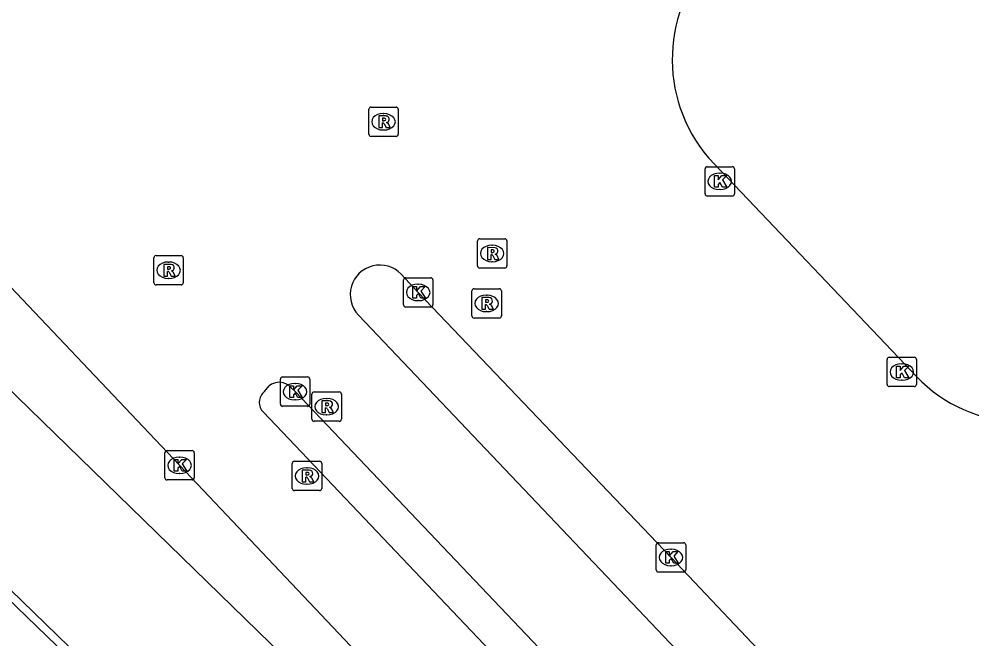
# Model space of a CAD drawing. Extents: x 156141 to 158132, y 385651 to 388399.
# Drawn here: x 156622.78 to 156655.23, y 388000.5 to 388021.62 of the extents above; entities that cross this region are included whole.
import ezdxf

# ---------------------------------------------------------------- set-up
doc = ezdxf.new("R2010")
doc.units = 0
for name, color, linetype in [('IMGEO_Grasland_agrarisch', 7, 'Continuous'), ('IMGEO_Hek', 7, 'Continuous'), ('IMGEO_Kolk', 7, 'Continuous'), ('IMGEO_Rijbaan_lokaal_gesloten', 7, 'Continuous'), ('IMGEO_Rioolput', 7, 'Continuous')]:
    doc.layers.add(name, color=color, linetype=linetype)

msp = doc.modelspace()

# ---------------------------------------------------------------- linework, layer by layer
at = {"layer": 'IMGEO_Grasland_agrarisch'}
msp.add_lwpolyline([(156642.93, 387982.023), (156585.672, 388037.417), (156493.671, 388126.772), (156486.547, 388133.87)], dxfattribs=at)
at = {"layer": 'IMGEO_Hek'}
msp.add_lwpolyline([(156642.93, 387982.023), (156585.672, 388037.417), (156493.671, 388126.772), (156486.547, 388133.87)], dxfattribs=at)
at = {"layer": 'IMGEO_Kolk'}
for p, q in [((156646.138, 388015.663), (156646.138, 388016.515)), ((156646.213, 388016.589), (156647.065, 388016.589)), ((156646.626, 388016.369), (156646.651, 388016.369)), ((156647.139, 388016.515), (156647.139, 388015.663)), ((156646.649, 388015.809), (156646.624, 388015.809)), ((156647.065, 388015.589), (156646.213, 388015.589)), ((156635.948, 388012.805), (156636.8, 388012.805)), ((156635.873, 388011.879), (156635.873, 388012.731)), ((156636.361, 388012.585), (156636.386, 388012.585)), ((156636.874, 388012.731), (156636.874, 388011.879)), ((156636.8, 388011.805), (156635.948, 388011.805)), ((156636.384, 388012.025), (156636.359, 388012.025)), ((156652.337, 388009.171), (156652.337, 388010.023)), ((156652.412, 388010.097), (156653.264, 388010.097)), ((156652.825, 388009.877), (156652.85, 388009.877)), ((156653.338, 388010.023), (156653.338, 388009.171)), ((156631.68, 388008.5), (156631.68, 388009.352)), ((156631.755, 388009.426), (156632.607, 388009.426)), ((156632.168, 388009.206), (156632.193, 388009.206)), ((156632.681, 388009.352), (156632.681, 388008.5)), ((156652.848, 388009.317), (156652.823, 388009.317)), ((156653.264, 388009.097), (156652.412, 388009.097)), ((156632.191, 388008.646), (156632.166, 388008.646)), ((156632.607, 388008.426), (156631.755, 388008.426)), ((156627.823, 388006.917), (156628.675, 388006.917)), ((156627.748, 388005.991), (156627.748, 388006.843)), ((156628.236, 388006.697), (156628.261, 388006.697)), ((156628.749, 388006.843), (156628.749, 388005.991)), ((156628.259, 388006.137), (156628.234, 388006.137)), ((156628.675, 388005.917), (156627.823, 388005.917)), ((156644.479, 388002.852), (156644.479, 388003.704)), ((156644.554, 388003.778), (156645.406, 388003.778)), ((156645.48, 388003.704), (156645.48, 388002.852)), ((156644.967, 388003.558), (156644.992, 388003.558)), ((156645.406, 388002.778), (156644.554, 388002.778)), ((156644.99, 388002.998), (156644.965, 388002.998))]:
    msp.add_line(p, q, dxfattribs=at)
for points in [[(156646.138, 388015.663), (156646.138, 388016.515)], [(156646.213, 388016.589), (156647.065, 388016.589)], [(156647.139, 388016.515), (156647.139, 388015.663)], [(156646.459, 388016.289), (156646.582, 388016.289), (156646.582, 388016.138), (156646.712, 388016.289), (156646.876, 388016.289), (156646.73, 388016.138), (156646.883, 388015.889), (156646.731, 388015.889), (156646.646, 388016.053), (156646.582, 388015.986), (156646.582, 388015.889), (156646.459, 388015.889), (156646.459, 388016.289)], [(156647.065, 388015.589), (156646.213, 388015.589)], [(156635.948, 388012.805), (156636.8, 388012.805)], [(156635.873, 388011.879), (156635.873, 388012.731)], [(156636.194, 388012.505), (156636.317, 388012.505), (156636.317, 388012.354), (156636.447, 388012.505), (156636.611, 388012.505), (156636.465, 388012.354), (156636.618, 388012.105), (156636.466, 388012.105), (156636.381, 388012.269), (156636.317, 388012.202), (156636.317, 388012.105), (156636.194, 388012.105), (156636.194, 388012.505)], [(156636.874, 388012.731), (156636.874, 388011.879)], [(156636.8, 388011.805), (156635.948, 388011.805)], [(156652.337, 388009.171), (156652.337, 388010.023)], [(156652.412, 388010.097), (156653.264, 388010.097)], [(156653.338, 388010.023), (156653.338, 388009.171)], [(156652.658, 388009.797), (156652.781, 388009.797), (156652.781, 388009.646), (156652.911, 388009.797), (156653.075, 388009.797), (156652.929, 388009.646), (156653.082, 388009.397), (156652.93, 388009.397), (156652.845, 388009.561), (156652.781, 388009.494), (156652.781, 388009.397), (156652.658, 388009.397), (156652.658, 388009.797)], [(156631.68, 388008.5), (156631.68, 388009.352)], [(156631.755, 388009.426), (156632.607, 388009.426)], [(156632.681, 388009.352), (156632.681, 388008.5)], [(156632.001, 388009.126), (156632.124, 388009.126), (156632.124, 388008.975), (156632.254, 388009.126), (156632.418, 388009.126), (156632.272, 388008.975), (156632.425, 388008.726), (156632.273, 388008.726), (156632.188, 388008.89), (156632.124, 388008.823), (156632.124, 388008.726), (156632.001, 388008.726), (156632.001, 388009.126)], [(156653.264, 388009.097), (156652.412, 388009.097)], [(156632.607, 388008.426), (156631.755, 388008.426)], [(156627.823, 388006.917), (156628.675, 388006.917)], [(156627.748, 388005.991), (156627.748, 388006.843)], [(156628.069, 388006.617), (156628.192, 388006.617), (156628.192, 388006.466), (156628.322, 388006.617), (156628.486, 388006.617), (156628.34, 388006.466), (156628.493, 388006.217), (156628.341, 388006.217), (156628.256, 388006.381), (156628.192, 388006.314), (156628.192, 388006.217), (156628.069, 388006.217), (156628.069, 388006.617)], [(156628.749, 388006.843), (156628.749, 388005.991)], [(156628.675, 388005.917), (156627.823, 388005.917)], [(156644.479, 388002.852), (156644.479, 388003.704)], [(156644.554, 388003.778), (156645.406, 388003.778)], [(156645.48, 388003.704), (156645.48, 388002.852)], [(156644.8, 388003.478), (156644.923, 388003.478), (156644.923, 388003.327), (156645.053, 388003.478), (156645.217, 388003.478), (156645.071, 388003.327), (156645.224, 388003.078), (156645.072, 388003.078), (156644.987, 388003.242), (156644.923, 388003.175), (156644.923, 388003.078), (156644.8, 388003.078), (156644.8, 388003.478)], [(156645.406, 388002.778), (156644.554, 388002.778)]]:
    msp.add_lwpolyline(points, dxfattribs=at)
for centre, start, end in [((156646.215, 388016.513), 91.552, 178.448), ((156646.215, 388016.513), 91.552, 178.448), ((156647.063, 388016.513), 1.552, 88.448), ((156647.063, 388016.513), 1.552, 88.448), ((156646.215, 388015.665), 181.552, 268.448), ((156646.215, 388015.665), 181.552, 268.448), ((156647.063, 388015.665), 271.552, 358.448), ((156647.063, 388015.665), 271.552, 358.448), ((156635.95, 388012.729), 91.552, 178.448), ((156635.95, 388012.729), 91.552, 178.448), ((156636.798, 388012.729), 1.552, 88.448), ((156636.798, 388012.729), 1.552, 88.448), ((156635.95, 388011.881), 181.552, 268.448), ((156635.95, 388011.881), 181.552, 268.448), ((156636.798, 388011.881), 271.552, 358.448), ((156636.798, 388011.881), 271.552, 358.448), ((156652.414, 388010.021), 91.552, 178.448), ((156652.414, 388010.021), 91.552, 178.448), ((156653.262, 388010.021), 1.552, 88.448), ((156653.262, 388010.021), 1.552, 88.448), ((156631.757, 388009.35), 91.552, 178.448), ((156631.757, 388009.35), 91.552, 178.448), ((156632.605, 388009.35), 1.552, 88.448), ((156632.605, 388009.35), 1.552, 88.448), ((156652.414, 388009.173), 181.552, 268.448), ((156652.414, 388009.173), 181.552, 268.448), ((156653.262, 388009.173), 271.552, 358.448), ((156653.262, 388009.173), 271.552, 358.448), ((156631.757, 388008.502), 181.552, 268.448), ((156631.757, 388008.502), 181.552, 268.448), ((156632.605, 388008.502), 271.552, 358.448), ((156632.605, 388008.502), 271.552, 358.448), ((156627.825, 388006.841), 91.552, 178.448), ((156627.825, 388006.841), 91.552, 178.448), ((156628.673, 388006.841), 1.552, 88.448), ((156628.673, 388006.841), 1.552, 88.448), ((156627.825, 388005.993), 181.552, 268.448), ((156627.825, 388005.993), 181.552, 268.448), ((156628.673, 388005.993), 271.552, 358.448), ((156628.673, 388005.993), 271.552, 358.448), ((156644.556, 388003.702), 91.552, 178.448), ((156644.556, 388003.702), 91.552, 178.448), ((156645.404, 388003.702), 1.552, 88.448), ((156645.404, 388003.702), 1.552, 88.448), ((156644.556, 388002.854), 181.552, 268.448), ((156644.556, 388002.854), 181.552, 268.448), ((156645.404, 388002.854), 271.552, 358.448), ((156645.404, 388002.854), 271.552, 358.448)]:
    msp.add_arc(centre, 0.0765, start, end, dxfattribs=at)
for centre, major_axis, ratio, start_param, end_param in [((156646.625, 388016.089), (-0.387, 0.002), 0.722429, 4.712389, 7.853982), ((156646.65, 388016.089), (-0.39, 0.002), 0.717154, 1.570796, 4.712389), ((156636.36, 388012.305), (-0.387, 0.002), 0.722429, 4.712389, 7.853982), ((156636.385, 388012.305), (-0.39, 0.002), 0.717154, 1.570796, 4.712389), ((156652.824, 388009.597), (-0.387, 0.002), 0.722429, 4.712389, 7.853982), ((156652.849, 388009.597), (-0.39, 0.002), 0.717154, 1.570796, 4.712389), ((156632.167, 388008.926), (-0.387, 0.002), 0.722429, 4.712389, 7.853982), ((156632.192, 388008.926), (-0.39, 0.002), 0.717154, 1.570796, 4.712389), ((156628.235, 388006.417), (-0.387, 0.002), 0.722429, 4.712389, 7.853982), ((156628.26, 388006.417), (-0.39, 0.002), 0.717154, 1.570796, 4.712389), ((156644.966, 388003.278), (-0.387, 0.002), 0.722429, 4.712389, 7.853982), ((156644.991, 388003.278), (-0.39, 0.002), 0.717154, 1.570796, 4.712389)]:
    msp.add_ellipse(centre, major_axis=major_axis, ratio=ratio, start_param=start_param, end_param=end_param, dxfattribs=at)
at = {"layer": 'IMGEO_Rijbaan_lokaal_gesloten'}
for points in [[(156642.93, 387982.023), (156642.921, 387982.061), (156642.636, 387982.488), (156641.802, 387983.409), (156586.659, 388037.016)], [(156609.903, 388025.727), (156614.514, 388020.881), (156621.039, 388014.012), (156628.249, 388006.417), (156643.705, 387990.083), (156644.566, 387989.193), (156645.246, 387988.435)], [(156607.554, 388023.521), (156646.483, 387985.602)], [(156653.173, 388009.628), (156646.26, 388016.892)], [(156635.793, 388012.928), (156636.374, 388012.305), (156644.98, 388003.278), (156652.861, 387994.943)], [(156652.967, 387991.917), (156634.34, 388011.536)], [(156631.141, 388008.929), (156631.297, 388009.119)], [(156632.03, 388009.074), (156632.181, 388008.926), (156646.164, 387994.217)], [(156645.262, 387993.318), (156631.104, 388008.224)]]:
    msp.add_lwpolyline(points, dxfattribs=at)
for centre, radius, start, end in [((156650.163, 388020.237), 5.14, 134.938, 220.6013), ((156635.065, 388012.234), 1.006, 43.6454, 223.898), ((156656.913, 388012.816), 4.915, 220.4456, 312.521), ((156631.64, 388008.715), 0.53, 42.6397, 130.3341), ((156631.428, 388008.56), 0.467, 127.8853, 226.1062)]:
    msp.add_arc(centre, radius, start, end, dxfattribs=at)
at = {"layer": 'IMGEO_Rioolput'}
for p, q in [((156634.768, 388018.618), (156635.62, 388018.618)), ((156634.693, 388017.692), (156634.693, 388018.544)), ((156635.181, 388018.398), (156635.206, 388018.398)), ((156635.694, 388018.544), (156635.694, 388017.692)), ((156635.62, 388017.618), (156634.768, 388017.618)), ((156635.204, 388017.838), (156635.179, 388017.838)), ((156638.392, 388013.206), (156638.392, 388014.058)), ((156638.467, 388014.132), (156639.319, 388014.132)), ((156639.393, 388014.058), (156639.393, 388013.206)), ((156638.88, 388013.912), (156638.905, 388013.912)), ((156627.373, 388012.636), (156627.373, 388013.488)), ((156627.448, 388013.562), (156628.3, 388013.562)), ((156628.374, 388013.488), (156628.374, 388012.636)), ((156627.861, 388013.342), (156627.886, 388013.342)), ((156639.319, 388013.132), (156638.467, 388013.132)), ((156638.903, 388013.352), (156638.878, 388013.352)), ((156627.884, 388012.782), (156627.859, 388012.782)), ((156628.3, 388012.562), (156627.448, 388012.562)), ((156638.278, 388012.431), (156639.13, 388012.431)), ((156638.203, 388011.505), (156638.203, 388012.357)), ((156638.691, 388012.211), (156638.716, 388012.211)), ((156639.204, 388012.357), (156639.204, 388011.505)), ((156638.714, 388011.651), (156638.689, 388011.651)), ((156639.13, 388011.431), (156638.278, 388011.431)), ((156632.832, 388008.915), (156633.684, 388008.915)), ((156632.757, 388007.989), (156632.757, 388008.841)), ((156633.245, 388008.695), (156633.27, 388008.695)), ((156633.758, 388008.841), (156633.758, 388007.989)), ((156633.684, 388007.915), (156632.832, 388007.915)), ((156633.268, 388008.135), (156633.243, 388008.135)), ((156632.086, 388005.628), (156632.086, 388006.48)), ((156632.161, 388006.554), (156633.013, 388006.554)), ((156632.574, 388006.334), (156632.599, 388006.334)), ((156633.087, 388006.48), (156633.087, 388005.628)), ((156632.597, 388005.774), (156632.572, 388005.774)), ((156633.013, 388005.554), (156632.161, 388005.554))]:
    msp.add_line(p, q, dxfattribs=at)
for points in [[(156634.768, 388018.618), (156635.62, 388018.618)], [(156634.693, 388017.692), (156634.693, 388018.544)], [(156635.282, 388018.316), (156635.03, 388018.318), (156635.03, 388017.918)], [(156635.694, 388018.544), (156635.694, 388017.692)], [(156635.03, 388017.918), (156635.154, 388017.918), (156635.154, 388018.08), (156635.165, 388018.08)], [(156635.208, 388018.237), (156635.154, 388018.237), (156635.154, 388018.156)], [(156635.154, 388018.156), (156635.206, 388018.156)], [(156635.212, 388018.051), (156635.283, 388017.918), (156635.423, 388017.918), (156635.358, 388018.044)], [(156635.62, 388017.618), (156634.768, 388017.618)], [(156638.392, 388013.206), (156638.392, 388014.058)], [(156638.467, 388014.132), (156639.319, 388014.132)], [(156639.393, 388014.058), (156639.393, 388013.206)], [(156638.981, 388013.83), (156638.729, 388013.832), (156638.729, 388013.432)], [(156638.907, 388013.751), (156638.853, 388013.751), (156638.853, 388013.67)], [(156627.373, 388012.636), (156627.373, 388013.488)], [(156627.448, 388013.562), (156628.3, 388013.562)], [(156628.374, 388013.488), (156628.374, 388012.636)], [(156638.729, 388013.432), (156638.853, 388013.432), (156638.853, 388013.594), (156638.864, 388013.594)], [(156638.853, 388013.67), (156638.905, 388013.67)], [(156638.911, 388013.565), (156638.982, 388013.432), (156639.122, 388013.432), (156639.057, 388013.558)], [(156627.962, 388013.26), (156627.71, 388013.262), (156627.71, 388012.862)], [(156627.888, 388013.181), (156627.834, 388013.181), (156627.834, 388013.1)], [(156627.834, 388013.1), (156627.886, 388013.1)], [(156639.319, 388013.132), (156638.467, 388013.132)], [(156627.71, 388012.862), (156627.834, 388012.862), (156627.834, 388013.024), (156627.845, 388013.024)], [(156627.892, 388012.995), (156627.963, 388012.862), (156628.103, 388012.862), (156628.038, 388012.988)], [(156628.3, 388012.562), (156627.448, 388012.562)], [(156638.278, 388012.431), (156639.13, 388012.431)], [(156638.203, 388011.505), (156638.203, 388012.357)], [(156638.792, 388012.129), (156638.54, 388012.131), (156638.54, 388011.731)], [(156639.204, 388012.357), (156639.204, 388011.505)], [(156638.54, 388011.731), (156638.664, 388011.731), (156638.664, 388011.893), (156638.675, 388011.893)], [(156638.718, 388012.05), (156638.664, 388012.05), (156638.664, 388011.969)], [(156638.664, 388011.969), (156638.716, 388011.969)], [(156638.722, 388011.864), (156638.793, 388011.731), (156638.933, 388011.731), (156638.868, 388011.857)], [(156639.13, 388011.431), (156638.278, 388011.431)], [(156632.832, 388008.915), (156633.684, 388008.915)], [(156632.757, 388007.989), (156632.757, 388008.841)], [(156633.346, 388008.613), (156633.094, 388008.615), (156633.094, 388008.215)], [(156633.272, 388008.534), (156633.218, 388008.534), (156633.218, 388008.453)], [(156633.758, 388008.841), (156633.758, 388007.989)], [(156633.094, 388008.215), (156633.218, 388008.215), (156633.218, 388008.377), (156633.229, 388008.377)], [(156633.218, 388008.453), (156633.27, 388008.453)], [(156633.276, 388008.348), (156633.347, 388008.215), (156633.487, 388008.215), (156633.422, 388008.341)], [(156633.684, 388007.915), (156632.832, 388007.915)], [(156632.086, 388005.628), (156632.086, 388006.48)], [(156632.161, 388006.554), (156633.013, 388006.554)], [(156632.675, 388006.252), (156632.423, 388006.254), (156632.423, 388005.854)], [(156633.087, 388006.48), (156633.087, 388005.628)], [(156632.423, 388005.854), (156632.547, 388005.854), (156632.547, 388006.016), (156632.558, 388006.016)], [(156632.601, 388006.173), (156632.547, 388006.173), (156632.547, 388006.092)], [(156632.547, 388006.092), (156632.599, 388006.092)], [(156632.605, 388005.987), (156632.676, 388005.854), (156632.816, 388005.854), (156632.751, 388005.98)], [(156633.013, 388005.554), (156632.161, 388005.554)]]:
    msp.add_lwpolyline(points, dxfattribs=at)
for centre, radius, start, end in [((156634.77, 388018.542), 0.0765, 91.552, 178.448), ((156634.77, 388018.542), 0.0765, 91.552, 178.448), ((156635.618, 388018.542), 0.0765, 1.552, 88.448), ((156635.618, 388018.542), 0.0765, 1.552, 88.448), ((156635.281, 388018.206), 0.109, 350.3612, 89.416), ((156635.164, 388018.027), 0.0533, 26.0293, 88.6989), ((156635.19, 388018.345), 0.19, 274.7715, 282.9687), ((156635.214, 388018.141), 0.0964, 77.0061, 93.1865), ((156635.228, 388018.198), 0.0378, 276.6634, 79.6772), ((156635.279, 388018.206), 0.112, 277.5842, 350.9817), ((156635.263, 388017.991), 0.108, 29.5134, 73.7905), ((156634.77, 388017.694), 0.0765, 181.552, 268.448), ((156634.77, 388017.694), 0.0765, 181.552, 268.448), ((156635.618, 388017.694), 0.0765, 271.552, 358.448), ((156635.618, 388017.694), 0.0765, 271.552, 358.448), ((156638.469, 388014.056), 0.0765, 91.552, 178.448), ((156638.469, 388014.056), 0.0765, 91.552, 178.448), ((156639.317, 388014.056), 0.0765, 1.552, 88.448), ((156639.317, 388014.056), 0.0765, 1.552, 88.448), ((156638.913, 388013.655), 0.0964, 77.0061, 93.1865), ((156638.927, 388013.712), 0.0378, 276.6634, 79.6772), ((156638.98, 388013.72), 0.109, 350.3612, 89.416), ((156627.45, 388013.486), 0.0765, 91.552, 178.448), ((156627.45, 388013.486), 0.0765, 91.552, 178.448), ((156628.298, 388013.486), 0.0765, 1.552, 88.448), ((156628.298, 388013.486), 0.0765, 1.552, 88.448), ((156638.863, 388013.541), 0.0533, 26.0293, 88.6989), ((156638.889, 388013.859), 0.19, 274.7715, 282.9687), ((156638.978, 388013.72), 0.112, 277.5842, 350.9817), ((156638.962, 388013.505), 0.108, 29.5134, 73.7905), ((156627.87, 388013.289), 0.19, 274.7715, 282.9687), ((156627.894, 388013.085), 0.0964, 77.0061, 93.1865), ((156627.908, 388013.142), 0.0378, 276.6634, 79.6772), ((156627.961, 388013.15), 0.109, 350.3612, 89.416), ((156627.959, 388013.15), 0.112, 277.5842, 350.9817), ((156638.469, 388013.208), 0.0765, 181.552, 268.448), ((156638.469, 388013.208), 0.0765, 181.552, 268.448), ((156639.317, 388013.208), 0.0765, 271.552, 358.448), ((156639.317, 388013.208), 0.0765, 271.552, 358.448), ((156627.844, 388012.971), 0.0533, 26.0293, 88.6989), ((156627.943, 388012.935), 0.108, 29.5134, 73.7905), ((156627.45, 388012.638), 0.0765, 181.552, 268.448), ((156627.45, 388012.638), 0.0765, 181.552, 268.448), ((156628.298, 388012.638), 0.0765, 271.552, 358.448), ((156628.298, 388012.638), 0.0765, 271.552, 358.448), ((156638.28, 388012.355), 0.0765, 91.552, 178.448), ((156638.28, 388012.355), 0.0765, 91.552, 178.448), ((156639.128, 388012.355), 0.0765, 1.552, 88.448), ((156639.128, 388012.355), 0.0765, 1.552, 88.448), ((156638.791, 388012.019), 0.109, 350.3612, 89.416), ((156638.674, 388011.84), 0.0533, 26.0293, 88.6989), ((156638.7, 388012.158), 0.19, 274.7715, 282.9687), ((156638.724, 388011.954), 0.0964, 77.0061, 93.1865), ((156638.738, 388012.011), 0.0378, 276.6634, 79.6772), ((156638.789, 388012.019), 0.112, 277.5842, 350.9817), ((156638.773, 388011.804), 0.108, 29.5134, 73.7905), ((156638.28, 388011.507), 0.0765, 181.552, 268.448), ((156638.28, 388011.507), 0.0765, 181.552, 268.448), ((156639.128, 388011.507), 0.0765, 271.552, 358.448), ((156639.128, 388011.507), 0.0765, 271.552, 358.448), ((156632.834, 388008.839), 0.0765, 91.552, 178.448), ((156632.834, 388008.839), 0.0765, 91.552, 178.448), ((156633.682, 388008.839), 0.0765, 1.552, 88.448), ((156633.682, 388008.839), 0.0765, 1.552, 88.448), ((156633.278, 388008.438), 0.0964, 77.0061, 93.1865), ((156633.292, 388008.495), 0.0378, 276.6634, 79.6772), ((156633.345, 388008.503), 0.109, 350.3612, 89.416), ((156633.228, 388008.324), 0.0533, 26.0293, 88.6989), ((156633.254, 388008.642), 0.19, 274.7715, 282.9687), ((156633.343, 388008.503), 0.112, 277.5842, 350.9817), ((156633.327, 388008.288), 0.108, 29.5134, 73.7905), ((156632.834, 388007.991), 0.0765, 181.552, 268.448), ((156632.834, 388007.991), 0.0765, 181.552, 268.448), ((156633.682, 388007.991), 0.0765, 271.552, 358.448), ((156633.682, 388007.991), 0.0765, 271.552, 358.448), ((156632.163, 388006.478), 0.0765, 91.552, 178.448), ((156632.163, 388006.478), 0.0765, 91.552, 178.448), ((156632.674, 388006.142), 0.109, 350.3612, 89.416), ((156633.011, 388006.478), 0.0765, 1.552, 88.448), ((156633.011, 388006.478), 0.0765, 1.552, 88.448), ((156632.557, 388005.963), 0.0533, 26.0293, 88.6989), ((156632.583, 388006.281), 0.19, 274.7715, 282.9687), ((156632.607, 388006.077), 0.0964, 77.0061, 93.1865), ((156632.621, 388006.134), 0.0378, 276.6634, 79.6772), ((156632.672, 388006.142), 0.112, 277.5842, 350.9817), ((156632.656, 388005.927), 0.108, 29.5134, 73.7905), ((156632.163, 388005.63), 0.0765, 181.552, 268.448), ((156632.163, 388005.63), 0.0765, 181.552, 268.448), ((156633.011, 388005.63), 0.0765, 271.552, 358.448), ((156633.011, 388005.63), 0.0765, 271.552, 358.448)]:
    msp.add_arc(centre, radius, start, end, dxfattribs=at)
for centre, major_axis, ratio, start_param, end_param in [((156635.18, 388018.118), (-0.387, 0.002), 0.722429, 4.712389, 7.853982), ((156635.205, 388018.118), (-0.39, 0.002), 0.717154, 1.570796, 4.712389), ((156638.879, 388013.632), (-0.387, 0.002), 0.722429, 4.712389, 7.853982), ((156638.904, 388013.632), (-0.39, 0.002), 0.717154, 1.570796, 4.712389), ((156627.86, 388013.062), (-0.387, 0.002), 0.722429, 4.712389, 7.853982), ((156627.885, 388013.062), (-0.39, 0.002), 0.717154, 1.570796, 4.712389), ((156638.69, 388011.931), (-0.387, 0.002), 0.722429, 4.712389, 7.853982), ((156638.715, 388011.931), (-0.39, 0.002), 0.717154, 1.570796, 4.712389), ((156633.244, 388008.415), (-0.387, 0.002), 0.722429, 4.712389, 7.853982), ((156633.269, 388008.415), (-0.39, 0.002), 0.717154, 1.570796, 4.712389), ((156632.573, 388006.054), (-0.387, 0.002), 0.722429, 4.712389, 7.853982), ((156632.598, 388006.054), (-0.39, 0.002), 0.717154, 1.570796, 4.712389)]:
    msp.add_ellipse(centre, major_axis=major_axis, ratio=ratio, start_param=start_param, end_param=end_param, dxfattribs=at)

doc.saveas('drawing.dxf')
